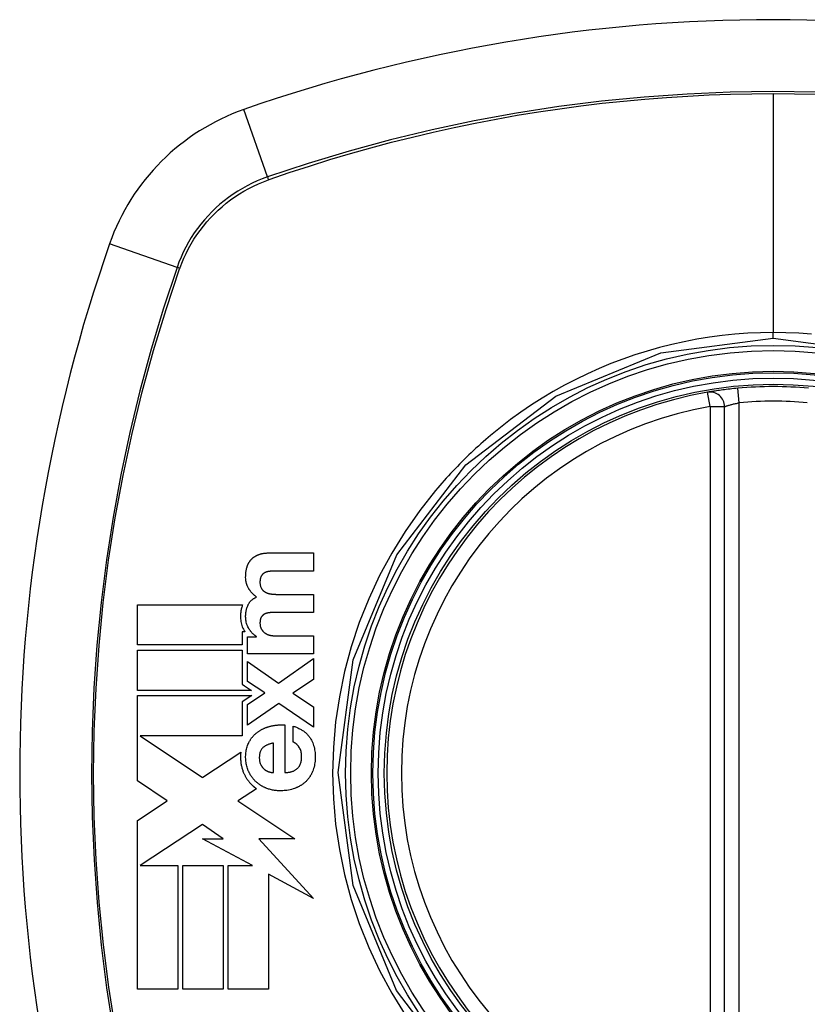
# Model space of a CAD drawing. Header units: inches. Extents: x 12 to 399, y 35 to 188.
# Tile 257 of 377: x 208.331 to 208.969, y 128.056 to 128.853. Entities that reach past the tile are written whole.
import ezdxf

# ---------------------------------------------------------------- set-up
doc = ezdxf.new("R2010")
doc.units = ezdxf.units.IN
doc.header["$MEASUREMENT"] = 0
doc.layers.add('Visible Edges(ANSI)', color=7, linetype='Continuous', lineweight=25)
doc.layers.add('Visible Tangent Edges(ANSI)', color=7, linetype='Continuous', lineweight=25)

msp = doc.modelspace()

# ---------------------------------------------------------------- linework, layer by layer
at = {"layer": 'Visible Edges(ANSI)'}
for p, q in [((208.90235, 127.9464), (208.90235, 128.54)), ((208.53361, 128.42148), (208.56944, 128.42148)), ((208.56944, 128.42148), (208.56944, 128.40678)), ((208.56944, 128.40678), (208.5391, 128.40678)), ((208.53962, 128.38793), (208.56944, 128.38793)), ((208.56944, 128.38793), (208.56944, 128.37322)), ((208.42683, 128.34692), (208.42683, 128.37953)), ((208.42683, 128.37953), (208.51199, 128.37953)), ((208.56944, 128.37322), (208.53941, 128.37322)), ((208.51176, 128.35768), (208.51176, 128.34692)), ((208.51373, 128.35768), (208.51176, 128.35768)), ((208.5159, 128.35355), (208.52315, 128.35355)), ((208.5159, 128.33967), (208.5159, 128.35355)), ((208.52315, 128.35355), (208.52315, 128.35375)), ((208.53837, 128.35437), (208.56944, 128.35437)), ((208.56944, 128.35437), (208.56944, 128.33967)), ((208.51176, 128.34692), (208.42683, 128.34692)), ((208.42683, 128.34278), (208.51176, 128.34278)), ((208.42683, 128.31016), (208.42683, 128.34278)), ((208.51176, 128.34278), (208.51176, 128.31518)), ((208.56944, 128.33967), (208.5159, 128.33967)), ((208.54096, 128.31605), (208.56944, 128.33583)), ((208.56944, 128.33583), (208.56944, 128.31905)), ((208.5159, 128.33365), (208.54096, 128.31605)), ((208.5159, 128.3174), (208.5159, 128.33365)), ((208.56944, 128.31905), (208.55256, 128.30787)), ((208.51929, 128.31016), (208.42683, 128.31016)), ((208.51176, 128.31518), (208.5136, 128.31395)), ((208.5136, 128.31395), (208.51929, 128.31016)), ((208.52988, 128.30807), (208.5159, 128.3174)), ((208.42683, 128.30603), (208.51933, 128.30603)), ((208.42683, 128.2749), (208.42683, 128.30603)), ((208.51933, 128.30603), (208.51163, 128.30086)), ((208.5159, 128.29865), (208.52988, 128.30807)), ((208.55256, 128.30787), (208.56944, 128.29668)), ((208.51163, 128.30086), (208.51163, 128.27341)), ((208.54127, 128.29948), (208.5159, 128.28187)), ((208.5159, 128.28187), (208.5159, 128.29865)), ((208.56944, 128.28021), (208.54127, 128.29948)), ((208.56944, 128.29668), (208.56944, 128.28021)), ((208.54624, 128.28213), (208.54624, 128.2435)), ((208.55287, 128.26826), (208.55287, 128.2812)), ((208.42683, 128.2741), (208.42683, 128.2749)), ((208.42683, 128.27341), (208.42683, 128.2741)), ((208.42683, 128.23683), (208.42683, 128.27341)), ((208.42906, 128.27341), (208.47956, 128.23969)), ((208.51163, 128.27341), (208.42906, 128.27341)), ((208.53692, 128.2435), (208.53692, 128.26743)), ((208.4798, 128.23985), (208.51053, 128.26019)), ((208.47956, 128.23969), (208.4798, 128.23985)), ((208.45093, 128.22074), (208.42683, 128.23683)), ((208.52321, 128.23051), (208.50856, 128.22081)), ((208.42683, 128.20479), (208.45093, 128.22074)), ((208.50856, 128.22081), (208.5082, 128.22057)), ((208.5082, 128.22057), (208.55416, 128.18989)), ((208.42683, 128.06804), (208.42683, 128.20479)), ((208.47956, 128.20162), (208.42908, 128.16821)), ((208.49617, 128.18989), (208.47956, 128.20162)), ((208.51994, 128.16821), (208.47957, 128.18989)), ((208.47957, 128.18989), (208.49617, 128.18989)), ((208.55416, 128.18989), (208.52521, 128.1899)), ((208.52521, 128.1899), (208.56944, 128.14161)), ((208.42908, 128.16821), (208.42908, 128.16821)), ((208.42908, 128.16821), (208.45944, 128.16821)), ((208.45944, 128.16821), (208.45944, 128.06804)), ((208.46355, 128.16821), (208.49617, 128.16821)), ((208.46355, 128.06804), (208.46355, 128.16821)), ((208.49617, 128.16821), (208.49617, 128.06804)), ((208.50025, 128.06804), (208.50025, 128.16821)), ((208.50025, 128.16821), (208.51994, 128.16821)), ((208.56944, 128.14161), (208.53286, 128.16126)), ((208.53286, 128.16126), (208.53286, 128.06804)), ((208.45944, 128.06804), (208.42683, 128.06804)), ((208.49617, 128.06804), (208.46355, 128.06804)), ((208.53286, 128.06804), (208.50025, 128.06804))]:
    msp.add_line(p, q, dxfattribs=at)
at = {"layer": 'Visible Edges(ANSI)', "flags": 128}
for points in [[(208.91308, 128.55488), (208.91148, 128.55473), (208.90988, 128.55457), (208.90829, 128.5544), (208.90672, 128.55423), (208.90519, 128.55405), (208.90369, 128.55387), (208.90223, 128.55369), (208.90081, 128.55351), (208.89945, 128.55333), (208.89815, 128.55315), (208.8969, 128.55297), (208.89573, 128.5528), (208.89463, 128.55263), (208.89361, 128.55247), (208.89267, 128.55233), (208.89182, 128.55219), (208.89106, 128.55207), (208.8904, 128.55196), (208.88984, 128.55186), (208.88937, 128.55179), (208.889, 128.55172), (208.88874, 128.55168), (208.88858, 128.55165), (208.88853, 128.55164)], [(208.51549, 128.40978), (208.51557, 128.41007), (208.51566, 128.41035), (208.51575, 128.41064), (208.51585, 128.41092), (208.51595, 128.4112), (208.51606, 128.41148), (208.51617, 128.41176), (208.51629, 128.41203), (208.51641, 128.4123), (208.51654, 128.41257), (208.51667, 128.41283), (208.5168, 128.41309), (208.51694, 128.41335), (208.51709, 128.41361), (208.51724, 128.41386), (208.51739, 128.41411), (208.51755, 128.41436), (208.51772, 128.4146), (208.51788, 128.41484), (208.51806, 128.41508), (208.51824, 128.41531), (208.51842, 128.41554), (208.51861, 128.41577), (208.5188, 128.416)], [(208.5188, 128.416), (208.519, 128.41622), (208.51921, 128.41645), (208.51943, 128.41666), (208.51965, 128.41687), (208.51987, 128.41708), (208.5201, 128.41728), (208.52033, 128.41747), (208.52056, 128.41767), (208.5208, 128.41785), (208.52104, 128.41803), (208.52129, 128.41821), (208.52154, 128.41838), (208.52179, 128.41854), (208.52205, 128.4187), (208.52231, 128.41886), (208.52257, 128.41901), (208.52284, 128.41915), (208.52311, 128.41929), (208.52338, 128.41943), (208.52365, 128.41956), (208.52392, 128.41968), (208.5242, 128.41981), (208.52448, 128.41992), (208.52475, 128.42004)], [(208.52475, 128.42004), (208.5251, 128.42017), (208.52546, 128.42029), (208.52581, 128.42041), (208.52617, 128.42052), (208.52653, 128.42063), (208.5269, 128.42072), (208.52726, 128.42081), (208.52763, 128.4209), (208.528, 128.42098), (208.52837, 128.42105), (208.52875, 128.42111), (208.52912, 128.42117), (208.52949, 128.42122), (208.52987, 128.42127), (208.53025, 128.42132), (208.53062, 128.42135), (208.531, 128.42138), (208.53137, 128.42141), (208.53175, 128.42144), (208.53212, 128.42145), (208.5325, 128.42147), (208.53287, 128.42148), (208.53324, 128.42148), (208.53361, 128.42148)], [(208.51714, 128.39223), (208.51691, 128.39259), (208.51669, 128.39296), (208.51648, 128.39333), (208.51628, 128.39371), (208.51609, 128.39409), (208.51591, 128.39448), (208.51574, 128.39488), (208.51559, 128.39528), (208.51544, 128.39568), (208.5153, 128.39609), (208.51518, 128.39651), (208.51506, 128.39693), (208.51494, 128.39742), (208.51481, 128.39803), (208.51469, 128.39876), (208.51458, 128.39961), (208.5145, 128.40059), (208.51446, 128.4017), (208.51447, 128.40293), (208.51454, 128.40429), (208.51467, 128.40568), (208.51487, 128.40706), (208.51514, 128.40843), (208.51549, 128.40978)], [(208.53402, 128.40657), (208.53385, 128.40655), (208.53367, 128.40654), (208.53349, 128.40651), (208.53331, 128.40649), (208.53313, 128.40646), (208.53296, 128.40644), (208.53278, 128.40641), (208.5326, 128.40637), (208.53243, 128.40634), (208.53225, 128.4063), (208.53207, 128.40625), (208.5319, 128.40621), (208.53173, 128.40616), (208.53155, 128.40611), (208.53138, 128.40606), (208.53121, 128.406), (208.53104, 128.40594), (208.53087, 128.40588), (208.5307, 128.40581), (208.53054, 128.40574), (208.53037, 128.40567), (208.53021, 128.4056), (208.53004, 128.40552), (208.52988, 128.40543)], [(208.5391, 128.40678), (208.53889, 128.40678), (208.53868, 128.40678), (208.53847, 128.40678), (208.53825, 128.40677), (208.53804, 128.40677), (208.53783, 128.40677), (208.53762, 128.40676), (208.53741, 128.40676), (208.5372, 128.40675), (208.53698, 128.40674), (208.53677, 128.40674), (208.53656, 128.40673), (208.53635, 128.40672), (208.53614, 128.40671), (208.53592, 128.4067), (208.53571, 128.40669), (208.5355, 128.40668), (208.53529, 128.40667), (208.53508, 128.40665), (208.53487, 128.40664), (208.53466, 128.40662), (208.53444, 128.40661), (208.53423, 128.40659), (208.53402, 128.40657)], [(208.52709, 128.40269), (208.52692, 128.40238), (208.52677, 128.40206), (208.52664, 128.40173), (208.52653, 128.4014), (208.52643, 128.40106), (208.52635, 128.40072), (208.52627, 128.40038), (208.52621, 128.40003), (208.52616, 128.39968), (208.52612, 128.39933), (208.52609, 128.39898), (208.52607, 128.39863), (208.52606, 128.39826), (208.52605, 128.39785), (208.52605, 128.39739), (208.52607, 128.3969), (208.52611, 128.39638), (208.52618, 128.39584), (208.52627, 128.3953), (208.5264, 128.39476), (208.52655, 128.39423), (208.52674, 128.39372), (208.52697, 128.39322), (208.52724, 128.39275)], [(208.52988, 128.40543), (208.52974, 128.40535), (208.52959, 128.40527), (208.52945, 128.40519), (208.52932, 128.4051), (208.52918, 128.40501), (208.52905, 128.40491), (208.52892, 128.40481), (208.52879, 128.40471), (208.52866, 128.40461), (208.52853, 128.4045), (208.52841, 128.40439), (208.52829, 128.40427), (208.52818, 128.40415), (208.52806, 128.40403), (208.52795, 128.40391), (208.52784, 128.40378), (208.52774, 128.40365), (208.52764, 128.40352), (208.52754, 128.40339), (208.52744, 128.40325), (208.52735, 128.40312), (208.52726, 128.40297), (208.52717, 128.40283), (208.52709, 128.40269)], [(208.52336, 128.38575), (208.52305, 128.38597), (208.52274, 128.38619), (208.52244, 128.38641), (208.52215, 128.38664), (208.52186, 128.38688), (208.52157, 128.38712), (208.52129, 128.38736), (208.52101, 128.38761), (208.52074, 128.38787), (208.52047, 128.38813), (208.52021, 128.3884), (208.51995, 128.38867), (208.51969, 128.38894), (208.51944, 128.38922), (208.51919, 128.3895), (208.51895, 128.38979), (208.51871, 128.39008), (208.51847, 128.39038), (208.51824, 128.39067), (208.51801, 128.39098), (208.51779, 128.39129), (208.51757, 128.3916), (208.51735, 128.39191), (208.51714, 128.39223)], [(208.52724, 128.39275), (208.52734, 128.39259), (208.52744, 128.39244), (208.52754, 128.39229), (208.52765, 128.39214), (208.52776, 128.39199), (208.52787, 128.39185), (208.52799, 128.39171), (208.52811, 128.39157), (208.52823, 128.39143), (208.52835, 128.3913), (208.52848, 128.39117), (208.52861, 128.39104), (208.52874, 128.39091), (208.52888, 128.39079), (208.52901, 128.39067), (208.52915, 128.39056), (208.5293, 128.39044), (208.52944, 128.39033), (208.52959, 128.39023), (208.52973, 128.39012), (208.52988, 128.39002), (208.53004, 128.38993), (208.53019, 128.38983), (208.53035, 128.38974)], [(208.51642, 128.37939), (208.5166, 128.37975), (208.51679, 128.38011), (208.51699, 128.38046), (208.5172, 128.3808), (208.51743, 128.38113), (208.51766, 128.38146), (208.51791, 128.38177), (208.51817, 128.38208), (208.51844, 128.38238), (208.51872, 128.38268), (208.51901, 128.38296), (208.51931, 128.38323), (208.51961, 128.38349), (208.51992, 128.38374), (208.52024, 128.38398), (208.52057, 128.38422), (208.5209, 128.38444), (208.52124, 128.38465), (208.52158, 128.38486), (208.52193, 128.38505), (208.52228, 128.38524), (208.52264, 128.38542), (208.52299, 128.38559), (208.52336, 128.38575)], [(208.53035, 128.38974), (208.53052, 128.38965), (208.53069, 128.38956), (208.53086, 128.38947), (208.53103, 128.38938), (208.53121, 128.3893), (208.53138, 128.38922), (208.53156, 128.38915), (208.53173, 128.38908), (208.53191, 128.38901), (208.53209, 128.38894), (208.53227, 128.38888), (208.53245, 128.38882), (208.53264, 128.38876), (208.53282, 128.3887), (208.533, 128.38865), (208.53319, 128.3886), (208.53338, 128.38855), (208.53356, 128.38851), (208.53375, 128.38846), (208.53394, 128.38843), (208.53413, 128.38839), (208.53432, 128.38835), (208.53451, 128.38832), (208.5347, 128.38829)], [(208.5347, 128.38829), (208.5349, 128.38826), (208.5351, 128.38823), (208.53531, 128.38821), (208.53551, 128.38818), (208.53572, 128.38816), (208.53592, 128.38813), (208.53612, 128.38811), (208.53633, 128.38809), (208.53653, 128.38807), (208.53674, 128.38805), (208.53694, 128.38804), (208.53715, 128.38802), (208.53735, 128.38801), (208.53756, 128.38799), (208.53776, 128.38798), (208.53797, 128.38797), (208.53817, 128.38796), (208.53838, 128.38795), (208.53859, 128.38795), (208.53879, 128.38794), (208.539, 128.38794), (208.5392, 128.38793), (208.53941, 128.38793), (208.53962, 128.38793)], [(208.51199, 128.37953), (208.51174, 128.37885), (208.51151, 128.37816), (208.5113, 128.37746), (208.51111, 128.37675), (208.51094, 128.37604), (208.51079, 128.37533), (208.51067, 128.37461), (208.51056, 128.37389), (208.51047, 128.37316), (208.5104, 128.37244), (208.51035, 128.37168), (208.51032, 128.37085), (208.51031, 128.36995), (208.51033, 128.369), (208.51039, 128.368), (208.51049, 128.36696), (208.51065, 128.36588), (208.51085, 128.3648), (208.5111, 128.36374), (208.51141, 128.3627), (208.51176, 128.36167), (208.51216, 128.36067), (208.51261, 128.35969), (208.51312, 128.35873)], [(208.51673, 128.36074), (208.51628, 128.36161), (208.51588, 128.3625), (208.51553, 128.36341), (208.51523, 128.36434), (208.51498, 128.36529), (208.51479, 128.36622), (208.51464, 128.36713), (208.51454, 128.36802), (208.51448, 128.36888), (208.51445, 128.36971), (208.51445, 128.37049), (208.51447, 128.37124), (208.51452, 128.37194), (208.51458, 128.37264), (208.51466, 128.37334), (208.51476, 128.37403), (208.51489, 128.37472), (208.51504, 128.37541), (208.51521, 128.37609), (208.51541, 128.37677), (208.51563, 128.37744), (208.51587, 128.3781), (208.51613, 128.37875), (208.51642, 128.37939)], [(208.52724, 128.36965), (208.52709, 128.3694), (208.52695, 128.36914), (208.52682, 128.36888), (208.52671, 128.3686), (208.5266, 128.36833), (208.52651, 128.36805), (208.52643, 128.36776), (208.52636, 128.36748), (208.5263, 128.36719), (208.52625, 128.3669), (208.5262, 128.36661), (208.52616, 128.36631), (208.52613, 128.36602), (208.5261, 128.36572), (208.52608, 128.36543), (208.52607, 128.36513), (208.52606, 128.36483), (208.52605, 128.36454), (208.52605, 128.36421), (208.52608, 128.36383), (208.52612, 128.3634), (208.52621, 128.36288), (208.52634, 128.36228), (208.52652, 128.36157)], [(208.5304, 128.37224), (208.53024, 128.37217), (208.53008, 128.37211), (208.52993, 128.37203), (208.52978, 128.37196), (208.52962, 128.37188), (208.52948, 128.37179), (208.52933, 128.3717), (208.52918, 128.37161), (208.52904, 128.37152), (208.5289, 128.37142), (208.52876, 128.37131), (208.52863, 128.3712), (208.52849, 128.37109), (208.52836, 128.37098), (208.52824, 128.37086), (208.52811, 128.37074), (208.52799, 128.37061), (208.52788, 128.37048), (208.52776, 128.37035), (208.52765, 128.37022), (208.52754, 128.37008), (208.52744, 128.36994), (208.52734, 128.3698), (208.52724, 128.36965)], [(208.5347, 128.37312), (208.53451, 128.37311), (208.53433, 128.3731), (208.53415, 128.37309), (208.53397, 128.37307), (208.53378, 128.37305), (208.5336, 128.37303), (208.53342, 128.37301), (208.53324, 128.37298), (208.53306, 128.37296), (208.53288, 128.37293), (208.5327, 128.37289), (208.53252, 128.37286), (208.53234, 128.37282), (208.53216, 128.37278), (208.53198, 128.37274), (208.5318, 128.3727), (208.53162, 128.37265), (208.53145, 128.3726), (208.53127, 128.37255), (208.5311, 128.37249), (208.53092, 128.37243), (208.53075, 128.37237), (208.53057, 128.37231), (208.5304, 128.37224)], [(208.53941, 128.37322), (208.53921, 128.37322), (208.53902, 128.37322), (208.53882, 128.37322), (208.53862, 128.37322), (208.53843, 128.37322), (208.53823, 128.37322), (208.53803, 128.37321), (208.53784, 128.37321), (208.53764, 128.37321), (208.53745, 128.37321), (208.53725, 128.3732), (208.53705, 128.3732), (208.53686, 128.37319), (208.53666, 128.37319), (208.53646, 128.37318), (208.53627, 128.37318), (208.53607, 128.37317), (208.53587, 128.37316), (208.53568, 128.37316), (208.53548, 128.37315), (208.53529, 128.37314), (208.53509, 128.37314), (208.53489, 128.37313), (208.5347, 128.37312)], [(208.51312, 128.35873), (208.51314, 128.35868), (208.51316, 128.35864), (208.51319, 128.3586), (208.51321, 128.35855), (208.51324, 128.35851), (208.51326, 128.35846), (208.51329, 128.35842), (208.51332, 128.35838), (208.51334, 128.35833), (208.51337, 128.35829), (208.51339, 128.35824), (208.51342, 128.3582), (208.51344, 128.35816), (208.51347, 128.35811), (208.5135, 128.35807), (208.51352, 128.35803), (208.51355, 128.35798), (208.51357, 128.35794), (208.5136, 128.3579), (208.51363, 128.35785), (208.51365, 128.35781), (208.51368, 128.35777), (208.5137, 128.35772), (208.51373, 128.35768)], [(208.52315, 128.35375), (208.52283, 128.35398), (208.52251, 128.35422), (208.52219, 128.35446), (208.52188, 128.3547), (208.52157, 128.35495), (208.52127, 128.35521), (208.52097, 128.35547), (208.52068, 128.35574), (208.52039, 128.35601), (208.5201, 128.35629), (208.51982, 128.35658), (208.51955, 128.35687), (208.51928, 128.35716), (208.51902, 128.35746), (208.51876, 128.35777), (208.51851, 128.35808), (208.51827, 128.35839), (208.51803, 128.35871), (208.51779, 128.35904), (208.51757, 128.35937), (208.51735, 128.35971), (208.51714, 128.36005), (208.51693, 128.36039), (208.51673, 128.36074)], [(208.52652, 128.36157), (208.52656, 128.36142), (208.52661, 128.36127), (208.52666, 128.36112), (208.52671, 128.36097), (208.52676, 128.36082), (208.52682, 128.36067), (208.52688, 128.36053), (208.52695, 128.36038), (208.52701, 128.36024), (208.52708, 128.3601), (208.52715, 128.35996), (208.52723, 128.35982), (208.5273, 128.35968), (208.52738, 128.35954), (208.52746, 128.35941), (208.52754, 128.35928), (208.52763, 128.35914), (208.52772, 128.35901), (208.52781, 128.35888), (208.5279, 128.35876), (208.52799, 128.35863), (208.52808, 128.3585), (208.52818, 128.35838), (208.52828, 128.35826)], [(208.52828, 128.35826), (208.5284, 128.35811), (208.52853, 128.35796), (208.52866, 128.35782), (208.5288, 128.35768), (208.52894, 128.35754), (208.52908, 128.3574), (208.52923, 128.35727), (208.52937, 128.35715), (208.52952, 128.35702), (208.52968, 128.3569), (208.52983, 128.35679), (208.52999, 128.35667), (208.53015, 128.35656), (208.53031, 128.35645), (208.53047, 128.35635), (208.53064, 128.35624), (208.5308, 128.35614), (208.53097, 128.35605), (208.53114, 128.35595), (208.53131, 128.35586), (208.53148, 128.35577), (208.53166, 128.35568), (208.53183, 128.3556), (208.532, 128.35551)], [(208.532, 128.35551), (208.53225, 128.3554), (208.5325, 128.3553), (208.53276, 128.3552), (208.53301, 128.35511), (208.53327, 128.35503), (208.53353, 128.35495), (208.5338, 128.35488), (208.53406, 128.35481), (208.53433, 128.35475), (208.53459, 128.3547), (208.53486, 128.35465), (208.53512, 128.35461), (208.53539, 128.35457), (208.53566, 128.35453), (208.53593, 128.3545), (208.5362, 128.35447), (208.53647, 128.35445), (208.53674, 128.35443), (208.53702, 128.35441), (208.53729, 128.3544), (208.53756, 128.35439), (208.53783, 128.35438), (208.5381, 128.35438), (208.53837, 128.35437)], [(208.52418, 128.27639), (208.52457, 128.27667), (208.52496, 128.27694), (208.52536, 128.2772), (208.52576, 128.27746), (208.52616, 128.27771), (208.52656, 128.27795), (208.52697, 128.27818), (208.52738, 128.27841), (208.52779, 128.27863), (208.52821, 128.27884), (208.52863, 128.27904), (208.52905, 128.27924), (208.52948, 128.27943), (208.5299, 128.27962), (208.53034, 128.2798), (208.53077, 128.27997), (208.53121, 128.28013), (208.53164, 128.28029), (208.53209, 128.28044), (208.53253, 128.28058), (208.53298, 128.28072), (208.53343, 128.28085), (208.53388, 128.28098), (208.53433, 128.2811)], [(208.53433, 128.2811), (208.53482, 128.28122), (208.53531, 128.28133), (208.53581, 128.28144), (208.5363, 128.28154), (208.53679, 128.28163), (208.53728, 128.28172), (208.53778, 128.2818), (208.53827, 128.28187), (208.53877, 128.28193), (208.53926, 128.28199), (208.53976, 128.28205), (208.54025, 128.28209), (208.54075, 128.28213), (208.54125, 128.28216), (208.54175, 128.28219), (208.54224, 128.28221), (208.54274, 128.28222), (208.54324, 128.28223), (208.54374, 128.28223), (208.54424, 128.28222), (208.54474, 128.28221), (208.54524, 128.28219), (208.54574, 128.28216), (208.54624, 128.28213)], [(208.55287, 128.2812), (208.55354, 128.28098), (208.5542, 128.28075), (208.55487, 128.2805), (208.55553, 128.28024), (208.55618, 128.27997), (208.55683, 128.27968), (208.55748, 128.27938), (208.55812, 128.27906), (208.55875, 128.27873), (208.55937, 128.27838), (208.55998, 128.27802), (208.56058, 128.27764), (208.56117, 128.27724), (208.56175, 128.27682), (208.56232, 128.27639), (208.56287, 128.27594), (208.56341, 128.27547), (208.56393, 128.27498), (208.56443, 128.27448), (208.56491, 128.27396), (208.56537, 128.27341), (208.56582, 128.27285), (208.56624, 128.27227), (208.56665, 128.27167)], [(208.51709, 128.26805), (208.51731, 128.26846), (208.51754, 128.26887), (208.51777, 128.26927), (208.51801, 128.26967), (208.51825, 128.27006), (208.51851, 128.27045), (208.51877, 128.27083), (208.51903, 128.2712), (208.51931, 128.27157), (208.51959, 128.27194), (208.51987, 128.2723), (208.52017, 128.27265), (208.52047, 128.273), (208.52078, 128.27334), (208.5211, 128.27368), (208.52142, 128.27401), (208.52174, 128.27433), (208.52207, 128.27464), (208.52241, 128.27495), (208.52276, 128.27525), (208.5231, 128.27555), (208.52346, 128.27583), (208.52382, 128.27611), (208.52418, 128.27639)], [(208.56665, 128.27167), (208.56724, 128.2707), (208.56779, 128.26969), (208.5683, 128.26866), (208.56875, 128.2676), (208.56916, 128.26652), (208.56952, 128.26542), (208.56983, 128.2643), (208.57009, 128.26317), (208.57031, 128.26202), (208.57049, 128.26087), (208.57062, 128.25971), (208.57071, 128.25855), (208.57077, 128.25738), (208.57079, 128.2562), (208.57077, 128.25502), (208.57072, 128.25385), (208.57063, 128.25268), (208.5705, 128.25151), (208.57032, 128.25035), (208.5701, 128.2492), (208.56984, 128.24807), (208.56953, 128.24695), (208.56918, 128.24584), (208.56877, 128.24475)], [(208.51662, 128.24501), (208.51625, 128.24593), (208.51591, 128.24686), (208.51561, 128.24781), (208.51534, 128.24877), (208.51511, 128.24974), (208.51492, 128.25071), (208.51476, 128.2517), (208.51463, 128.25269), (208.51454, 128.25369), (208.51448, 128.25469), (208.51445, 128.25569), (208.51445, 128.25669), (208.51448, 128.25768), (208.51454, 128.25866), (208.51464, 128.25965), (208.51476, 128.26063), (208.51492, 128.2616), (208.51512, 128.26256), (208.51535, 128.26351), (208.51562, 128.26445), (208.51592, 128.26537), (208.51627, 128.26628), (208.51666, 128.26717), (208.51709, 128.26805)], [(208.52843, 128.26375), (208.528, 128.26333), (208.52761, 128.26288), (208.52725, 128.26239), (208.52693, 128.26188), (208.52665, 128.26135), (208.5264, 128.2608), (208.52619, 128.26023), (208.52601, 128.25965), (208.52586, 128.25905), (208.52574, 128.25844), (208.52565, 128.25783), (208.52559, 128.25722), (208.52555, 128.2566), (208.52553, 128.25598), (208.52553, 128.25536), (208.52556, 128.25473), (208.5256, 128.2541), (208.52567, 128.25347), (208.52576, 128.25284), (208.52589, 128.25223), (208.52604, 128.25162), (208.52623, 128.25102), (208.52646, 128.25044), (208.52672, 128.24987)], [(208.53692, 128.26743), (208.53655, 128.26736), (208.53617, 128.26728), (208.53579, 128.2672), (208.53541, 128.26711), (208.53503, 128.26701), (208.53465, 128.26691), (208.53427, 128.2668), (208.53389, 128.26669), (208.53352, 128.26657), (208.53315, 128.26644), (208.53278, 128.26631), (208.53242, 128.26616), (208.53206, 128.26601), (208.5317, 128.26586), (208.53135, 128.26569), (208.531, 128.26552), (208.53066, 128.26533), (208.53032, 128.26514), (208.52999, 128.26493), (208.52966, 128.26472), (208.52934, 128.26449), (208.52903, 128.26426), (208.52873, 128.26401), (208.52843, 128.26375)], [(208.55758, 128.26432), (208.55743, 128.26454), (208.55728, 128.26475), (208.55712, 128.26496), (208.55695, 128.26517), (208.55679, 128.26538), (208.55662, 128.26559), (208.55644, 128.26579), (208.55626, 128.26598), (208.55608, 128.26618), (208.55589, 128.26636), (208.5557, 128.26655), (208.55551, 128.26672), (208.55531, 128.26689), (208.55511, 128.26706), (208.55491, 128.26722), (208.5547, 128.26737), (208.55448, 128.26751), (208.55427, 128.26764), (208.55404, 128.26777), (208.55382, 128.26789), (208.55359, 128.26799), (208.55335, 128.26809), (208.55312, 128.26818), (208.55287, 128.26826)], [(208.5566, 128.24713), (208.55708, 128.24767), (208.55753, 128.24824), (208.55793, 128.24884), (208.55829, 128.24947), (208.55861, 128.25013), (208.55888, 128.25081), (208.55912, 128.2515), (208.55931, 128.25221), (208.55947, 128.25293), (208.5596, 128.25366), (208.55969, 128.25439), (208.55976, 128.25513), (208.5598, 128.25587), (208.55981, 128.25664), (208.55979, 128.25747), (208.55973, 128.25829), (208.55963, 128.2591), (208.55948, 128.2599), (208.55928, 128.2607), (208.55904, 128.26147), (208.55875, 128.26222), (208.55841, 128.26295), (208.55802, 128.26365), (208.55758, 128.26432)], [(208.51053, 128.26019), (208.51046, 128.25948), (208.5104, 128.25877), (208.51036, 128.25806), (208.51033, 128.25735), (208.51031, 128.25663), (208.51031, 128.25592), (208.51032, 128.2552), (208.51035, 128.25448), (208.51039, 128.25376), (208.51044, 128.25304), (208.51051, 128.25233), (208.51059, 128.25162), (208.51069, 128.2509), (208.51081, 128.25019), (208.51094, 128.24949), (208.51109, 128.24879), (208.51125, 128.24809), (208.51143, 128.2474), (208.51162, 128.24671), (208.51183, 128.24603), (208.51206, 128.24535), (208.5123, 128.24468), (208.51256, 128.24402), (208.51283, 128.24336)], [(208.52672, 128.24987), (208.52682, 128.24969), (208.52691, 128.24952), (208.52701, 128.24934), (208.52711, 128.24917), (208.52721, 128.24899), (208.52732, 128.24882), (208.52743, 128.24865), (208.52754, 128.24849), (208.52765, 128.24832), (208.52777, 128.24816), (208.52789, 128.248), (208.52801, 128.24784), (208.52813, 128.24768), (208.52826, 128.24753), (208.52839, 128.24738), (208.52852, 128.24723), (208.52866, 128.24708), (208.52879, 128.24694), (208.52893, 128.2468), (208.52908, 128.24666), (208.52922, 128.24653), (208.52937, 128.2464), (208.52952, 128.24627), (208.52967, 128.24615)], [(208.54624, 128.2435), (208.54671, 128.24353), (208.54717, 128.24356), (208.54764, 128.2436), (208.5481, 128.24364), (208.54857, 128.2437), (208.54903, 128.24376), (208.54949, 128.24383), (208.54995, 128.24392), (208.5504, 128.24401), (208.55086, 128.24411), (208.55131, 128.24423), (208.55176, 128.24436), (208.55221, 128.2445), (208.55265, 128.24465), (208.55309, 128.24482), (208.55352, 128.24501), (208.55394, 128.24521), (208.55436, 128.24543), (208.55476, 128.24567), (208.55516, 128.24592), (208.55554, 128.24619), (208.55591, 128.24649), (208.55626, 128.2468), (208.5566, 128.24713)], [(208.51283, 128.24336), (208.51304, 128.24289), (208.51325, 128.24243), (208.51348, 128.24196), (208.5137, 128.2415), (208.51394, 128.24105), (208.51418, 128.2406), (208.51443, 128.24016), (208.51469, 128.23971), (208.51495, 128.23928), (208.51522, 128.23885), (208.5155, 128.23842), (208.51579, 128.238), (208.51608, 128.23758), (208.51638, 128.23717), (208.51669, 128.23676), (208.517, 128.23636), (208.51732, 128.23597), (208.51764, 128.23558), (208.51797, 128.23519), (208.51831, 128.23482), (208.51865, 128.23445), (208.519, 128.23408), (208.51936, 128.23372), (208.51972, 128.23337)], [(208.52258, 128.23636), (208.52227, 128.23666), (208.52196, 128.23697), (208.52166, 128.23729), (208.52136, 128.23761), (208.52107, 128.23794), (208.52078, 128.23827), (208.5205, 128.2386), (208.52023, 128.23895), (208.51996, 128.23929), (208.51969, 128.23964), (208.51943, 128.24), (208.51918, 128.24036), (208.51893, 128.24073), (208.51869, 128.2411), (208.51846, 128.24147), (208.51823, 128.24185), (208.51801, 128.24223), (208.51779, 128.24262), (208.51758, 128.24301), (208.51738, 128.2434), (208.51718, 128.24379), (208.51699, 128.2442), (208.5168, 128.2446), (208.51662, 128.24501)], [(208.52967, 128.24615), (208.52982, 128.24603), (208.52996, 128.24593), (208.5301, 128.24582), (208.53025, 128.24572), (208.53039, 128.24561), (208.53054, 128.24552), (208.53069, 128.24542), (208.53084, 128.24532), (208.53099, 128.24523), (208.53114, 128.24514), (208.5313, 128.24506), (208.53145, 128.24497), (208.53161, 128.24489), (208.53176, 128.24481), (208.53192, 128.24474), (208.53208, 128.24466), (208.53224, 128.24459), (208.5324, 128.24453), (208.53257, 128.24446), (208.53273, 128.2444), (208.5329, 128.24434), (208.53306, 128.24428), (208.53323, 128.24423), (208.5334, 128.24418)], [(208.5334, 128.24418), (208.53354, 128.24414), (208.53369, 128.2441), (208.53383, 128.24406), (208.53397, 128.24402), (208.53412, 128.24398), (208.53426, 128.24395), (208.53441, 128.24391), (208.53456, 128.24388), (208.5347, 128.24384), (208.53485, 128.24381), (208.535, 128.24378), (208.53515, 128.24375), (208.5353, 128.24372), (208.53544, 128.24369), (208.53559, 128.24367), (208.53574, 128.24364), (208.53589, 128.24362), (208.53604, 128.2436), (208.53619, 128.24358), (208.53633, 128.24356), (208.53648, 128.24354), (208.53663, 128.24353), (208.53678, 128.24352), (208.53692, 128.2435)], [(208.56877, 128.24475), (208.5686, 128.24434), (208.56843, 128.24394), (208.56825, 128.24354), (208.56807, 128.24314), (208.56788, 128.24275), (208.56768, 128.24236), (208.56747, 128.24197), (208.56726, 128.24159), (208.56705, 128.24121), (208.56682, 128.24084), (208.56659, 128.24047), (208.56636, 128.24011), (208.56611, 128.23975), (208.56586, 128.23939), (208.5656, 128.23904), (208.56534, 128.2387), (208.56507, 128.23836), (208.5648, 128.23803), (208.56451, 128.2377), (208.56423, 128.23738), (208.56393, 128.23706), (208.56364, 128.23675), (208.56333, 128.23645), (208.56302, 128.23615)], [(208.51972, 128.23337), (208.51986, 128.23324), (208.51999, 128.23311), (208.52013, 128.23298), (208.52027, 128.23285), (208.52041, 128.23273), (208.52055, 128.2326), (208.52069, 128.23248), (208.52084, 128.23235), (208.52098, 128.23223), (208.52112, 128.23211), (208.52127, 128.23199), (208.52141, 128.23187), (208.52156, 128.23175), (208.5217, 128.23163), (208.52185, 128.23151), (208.522, 128.2314), (208.52215, 128.23128), (208.5223, 128.23117), (208.52245, 128.23106), (208.5226, 128.23094), (208.52275, 128.23083), (208.5229, 128.23072), (208.52305, 128.23061), (208.52321, 128.23051)], [(208.53154, 128.23077), (208.53112, 128.23093), (208.53071, 128.23109), (208.53031, 128.23127), (208.5299, 128.23144), (208.5295, 128.23163), (208.52911, 128.23182), (208.52871, 128.23202), (208.52832, 128.23222), (208.52793, 128.23243), (208.52755, 128.23264), (208.52717, 128.23287), (208.52679, 128.23309), (208.52642, 128.23333), (208.52605, 128.23357), (208.52569, 128.23382), (208.52533, 128.23407), (208.52497, 128.23434), (208.52462, 128.2346), (208.52427, 128.23488), (208.52392, 128.23516), (208.52358, 128.23545), (208.52324, 128.23575), (208.52291, 128.23605), (208.52258, 128.23636)], [(208.55412, 128.23071), (208.55291, 128.2303), (208.55168, 128.22993), (208.55044, 128.22963), (208.5492, 128.22937), (208.54794, 128.22916), (208.54672, 128.22901), (208.54556, 128.2289), (208.54448, 128.22884), (208.54349, 128.22881), (208.54259, 128.2288), (208.54178, 128.22881), (208.54098, 128.22884), (208.54017, 128.22889), (208.53937, 128.22896), (208.53857, 128.22905), (208.53777, 128.22915), (208.53698, 128.22928), (208.53619, 128.22943), (208.53541, 128.2296), (208.53463, 128.22979), (208.53385, 128.23), (208.53307, 128.23023), (208.5323, 128.23049), (208.53154, 128.23077)], [(208.56302, 128.23615), (208.56269, 128.23585), (208.56236, 128.23555), (208.56203, 128.23526), (208.56169, 128.23498), (208.56134, 128.23471), (208.561, 128.23444), (208.56064, 128.23418), (208.56029, 128.23392), (208.55993, 128.23367), (208.55957, 128.23343), (208.5592, 128.2332), (208.55883, 128.23297), (208.55845, 128.23275), (208.55807, 128.23253), (208.55769, 128.23232), (208.55731, 128.23212), (208.55692, 128.23192), (208.55653, 128.23173), (208.55613, 128.23155), (208.55574, 128.23137), (208.55534, 128.2312), (208.55493, 128.23103), (208.55453, 128.23087), (208.55412, 128.23071)]]:
    msp.add_lwpolyline(points, dxfattribs=at)
at = {"layer": 'Visible Edges(ANSI)'}
for radius in [0.31988, 0.31496]:
    msp.add_circle((208.94172, 128.2432), radius, dxfattribs=at)
for centre, radius, start, end in [((208.94172, 127.55423), 1.29921, 70.73366, 109.26634), ((208.57149, 128.61343), 0.17717, 109.26634, 160.73366), ((209.63069, 128.2432), 1.29921, 160.73366, 199.26634), ((208.94172, 128.2432), 0.31299, 99.78402, 260.21598), ((208.89054, 128.54), 0.01181, 0, 99.78402), ((208.94172, 128.2432), 0.31299, 84.74991, 95.25009)]:
    msp.add_arc(centre, radius, start, end, dxfattribs=at)
at = {"layer": 'Visible Tangent Edges(ANSI)'}
for p, q in [((208.94172, 128.79355), (208.94172, 128.60001)), ((208.53213, 128.72602), (208.51303, 128.78068)), ((208.53291, 128.72376), (208.53338, 128.72393)), ((208.4589, 128.65279), (208.40424, 128.67189)), ((208.46099, 128.65154), (208.46116, 128.65201)), ((208.94172, 128.59543), (208.94172, 128.60001)), ((208.89054, 128.54), (208.88853, 128.55164)), ((208.91416, 128.54312), (208.91308, 128.55488)), ((208.91416, 127.94328), (208.91416, 128.54312)), ((208.89054, 128.54), (208.90235, 128.54)), ((208.89054, 128.54), (208.89054, 127.9464))]:
    msp.add_line(p, q, dxfattribs=at)
at = {"layer": 'Visible Tangent Edges(ANSI)', "flags": 128}
for points in [[(208.97606, 128.79472), (208.94138, 128.79519), (208.90669, 128.7947), (208.87198, 128.79324), (208.83729, 128.79081), (208.80266, 128.78742), (208.76811, 128.78306), (208.7337, 128.77774), (208.69946, 128.77145), (208.66544, 128.76422), (208.63167, 128.75606), (208.59819, 128.74696), (208.56501, 128.73695), (208.53213, 128.72602)], [(208.53338, 128.72393), (208.54974, 128.72953), (208.56616, 128.73491), (208.58267, 128.74006), (208.59924, 128.74498), (208.6159, 128.74967), (208.63264, 128.75413), (208.64944, 128.75836), (208.66632, 128.76235), (208.68327, 128.76611), (208.70027, 128.76964), (208.71732, 128.77292), (208.73443, 128.77597), (208.75158, 128.77877), (208.76877, 128.78133), (208.786, 128.78365), (208.80325, 128.78573), (208.82053, 128.78756), (208.83783, 128.78915), (208.85514, 128.79049), (208.87246, 128.79159), (208.88978, 128.79245), (208.9071, 128.79306), (208.92441, 128.79342), (208.94172, 128.79355)], [(208.94172, 128.79355), (208.95901, 128.79342), (208.9763, 128.79306)], [(208.53213, 128.72602), (208.52794, 128.72449), (208.52381, 128.72279), (208.51974, 128.72095), (208.51575, 128.71895), (208.51183, 128.7168), (208.508, 128.7145), (208.50426, 128.71206), (208.50061, 128.70948), (208.49706, 128.70677), (208.49362, 128.70392), (208.49029, 128.70095), (208.48707, 128.69785), (208.48397, 128.69463), (208.481, 128.6913), (208.47815, 128.68786), (208.47544, 128.68431), (208.47286, 128.68066), (208.47042, 128.67692), (208.46813, 128.67309), (208.46598, 128.66917), (208.46398, 128.66518), (208.46213, 128.66111), (208.46043, 128.65698), (208.4589, 128.65279)], [(208.46116, 128.65201), (208.4627, 128.6561), (208.4644, 128.66013), (208.46624, 128.6641), (208.46822, 128.668), (208.47035, 128.67181), (208.47261, 128.67555), (208.47501, 128.6792), (208.47754, 128.68276), (208.48021, 128.68622), (208.48299, 128.68958), (208.48591, 128.69284), (208.48894, 128.69598), (208.49208, 128.69901), (208.49534, 128.70192), (208.4987, 128.70471), (208.50216, 128.70738), (208.50572, 128.70991), (208.50937, 128.71231), (208.5131, 128.71458), (208.51692, 128.7167), (208.52082, 128.71869), (208.52478, 128.72052), (208.52882, 128.72222), (208.53291, 128.72376)], [(208.4589, 128.65279), (208.44795, 128.61984), (208.4379, 128.58653), (208.42877, 128.55291), (208.42058, 128.519), (208.41334, 128.48485), (208.40706, 128.45049), (208.40174, 128.41598), (208.3974, 128.38134), (208.39402, 128.34663), (208.39162, 128.31188), (208.39019, 128.27715), (208.38973, 128.24242), (208.39024, 128.2077), (208.39171, 128.173), (208.39415, 128.13834), (208.39754, 128.10376), (208.4019, 128.0693), (208.40721, 128.03501)], [(208.40901, 128.03556), (208.40366, 128.06976), (208.39926, 128.10412), (208.39583, 128.1386), (208.39337, 128.17318), (208.39188, 128.20779), (208.39137, 128.24242), (208.39184, 128.27706), (208.39328, 128.31171), (208.39571, 128.34636), (208.39911, 128.38098), (208.4035, 128.41552), (208.40886, 128.44994), (208.41519, 128.48419), (208.42248, 128.51823), (208.43072, 128.55203), (208.4399, 128.58553), (208.44999, 128.61871), (208.46099, 128.65154)], [(208.94172, 128.60001), (208.93138, 128.59986), (208.92104, 128.5994), (208.9107, 128.59864), (208.90038, 128.59758), (208.89008, 128.59622), (208.87983, 128.59456), (208.86964, 128.59261), (208.85951, 128.59037), (208.84946, 128.58783), (208.83951, 128.58501), (208.82966, 128.5819), (208.8199, 128.5785), (208.81022, 128.57481), (208.80064, 128.57084), (208.79117, 128.56659), (208.78183, 128.56206), (208.77263, 128.55726), (208.76358, 128.55221), (208.75469, 128.54689), (208.74597, 128.54133), (208.73742, 128.53552), (208.72904, 128.52947), (208.72085, 128.52318), (208.71285, 128.51666)], [(208.97267, 128.59866), (208.96235, 128.59941), (208.95202, 128.59986), (208.94172, 128.60001)], [(208.69219, 127.99425), (208.63651, 128.06708), (208.60142, 128.1522), (208.58949, 128.24362), (208.60157, 128.33485), (208.6369, 128.41997), (208.69281, 128.49277), (208.76566, 128.54845), (208.85058, 128.58348), (208.94172, 128.59543)], [(208.94172, 128.59543), (209.03307, 128.58343), (209.11809, 128.54826), (209.19123, 128.49218), (209.24693, 128.41933), (209.28204, 128.33417), (209.29392, 128.24275), (209.28183, 128.15156), (209.24651, 128.06636), (209.19068, 127.99368)], [(208.90235, 128.54), (208.90237, 128.54001), (208.90245, 128.54004), (208.90258, 128.54008), (208.90275, 128.54014), (208.90298, 128.54022), (208.90325, 128.54031), (208.90357, 128.54041), (208.90393, 128.54053), (208.90434, 128.54066), (208.90479, 128.5408), (208.90528, 128.54095), (208.90581, 128.54111), (208.90638, 128.54128), (208.90697, 128.54145), (208.9076, 128.54162), (208.90826, 128.5418), (208.90894, 128.54198), (208.90964, 128.54215), (208.91036, 128.54232), (208.9111, 128.54249), (208.91185, 128.54266), (208.91262, 128.54282), (208.91339, 128.54297), (208.91416, 128.54312)], [(208.71285, 128.51666), (208.71084, 128.51496), (208.70884, 128.51325), (208.70686, 128.51152), (208.70489, 128.50978), (208.70293, 128.50803), (208.70098, 128.50626), (208.69905, 128.50448), (208.69713, 128.50268), (208.69523, 128.50087), (208.69333, 128.49904), (208.69145, 128.4972), (208.68959, 128.49535), (208.68773, 128.49348), (208.68589, 128.4916), (208.68407, 128.48971), (208.68226, 128.4878), (208.68046, 128.48588), (208.67867, 128.48395), (208.6769, 128.482), (208.67514, 128.48004), (208.6734, 128.47807), (208.67167, 128.47608), (208.66996, 128.47409), (208.66826, 128.47207)], [(208.66826, 128.47207), (208.65546, 128.45588), (208.6436, 128.43895), (208.63274, 128.42135), (208.62289, 128.40313), (208.61411, 128.38434), (208.60643, 128.36506), (208.59989, 128.34535), (208.59452, 128.32532), (208.59033, 128.30504), (208.58732, 128.28455), (208.58551, 128.26391), (208.58491, 128.24318), (208.58552, 128.2224), (208.58735, 128.20171), (208.59038, 128.18118), (208.59459, 128.16088), (208.59997, 128.14087), (208.6065, 128.1212), (208.61416, 128.10195), (208.62293, 128.08317), (208.63278, 128.06494), (208.64364, 128.04737)]]:
    msp.add_lwpolyline(points, dxfattribs=at)
at = {"layer": 'Visible Tangent Edges(ANSI)'}
for radius in [0.34636, 0.34222, 0.32539, 0.3242]:
    msp.add_circle((208.94172, 128.2432), radius, dxfattribs=at)
for start, end in [(84.74991, 95.25009), (99.78402, 260.21598)]:
    msp.add_arc((208.94172, 128.2432), 0.30118, start, end, dxfattribs=at)
for centre, major_axis, start_param, end_param in [((208.53376, 128.72137), (0.00321, -0.00931), 4.18856, 4.452267), ((208.46355, 128.65116), (0.00931, -0.00321), 1.830918, 2.094625)]:
    msp.add_ellipse(centre, major_axis=major_axis, ratio=0.002592, start_param=start_param, end_param=end_param, dxfattribs=at)

doc.saveas('drawing.dxf')
